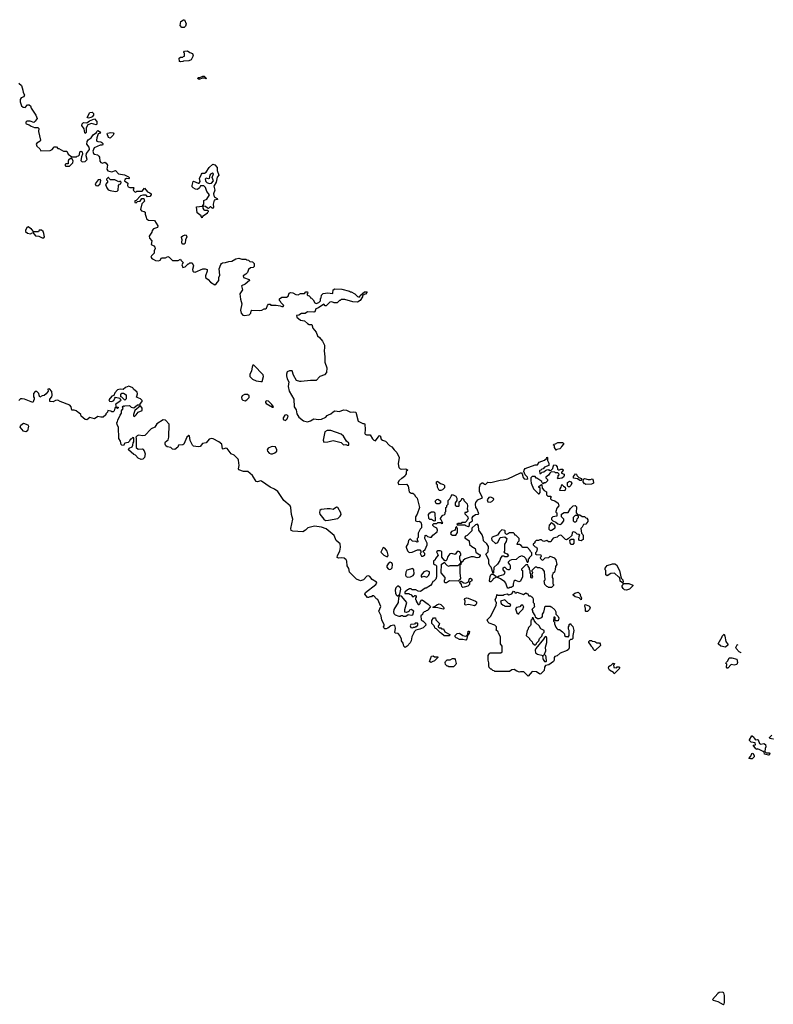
# Model space of a CAD drawing. Extents: x 2219101 to 2444320, y 201258 to 358766.
# Tile 331 of 349: x 2407975 to 2417637, y 296253 to 308880. Entities that reach past the tile are written whole.
import ezdxf

# ---------------------------------------------------------------- set-up
doc = ezdxf.new("R2010")
doc.units = 0

msp = doc.modelspace()

# ---------------------------------------------------------------- linework, layer by layer
at = {"layer": '0CON10XD'}
for points in [[(2410085, 308782), (2410055, 308782), (2410032, 308805), (2410042, 308855), (2410075, 308880), (2410088, 308878), (2410110, 308825), (2410102, 308795), (2410085, 308782)], [(2410035, 308338), (2410022, 308342), (2410020, 308385), (2410035, 308400), (2410065, 308400), (2410072, 308408), (2410088, 308412), (2410090, 308445), (2410082, 308452), (2410080, 308465), (2410090, 308475), (2410125, 308482), (2410155, 308460), (2410190, 308445), (2410200, 308415), (2410172, 308365), (2410145, 308354), (2410075, 308350), (2410065, 308342), (2410035, 308338)], [(2410275, 308112), (2410260, 308125), (2410265, 308140), (2410285, 308140), (2410325, 308157), (2410338, 308155), (2410370, 308125), (2410365, 308120), (2410345, 308130), (2410315, 308130), (2410275, 308112)], [(2407965, 308068), (2407998, 308035), (2408017, 307975), (2408018, 307945), (2408038, 307915), (2408029, 307891), (2407995, 307880), (2407982, 307855), (2407983, 307825), (2407996, 307776), (2408019, 307759), (2408045, 307753), (2408075, 307790), (2408095, 307788), (2408112, 307775), (2408120, 307745), (2408182, 307655), (2408198, 307615), (2408175, 307578), (2408155, 307562), (2408109, 307579), (2408065, 307578), (2408052, 307565), (2408052, 307555), (2408060, 307545), (2408095, 307533), (2408124, 307514), (2408165, 307499), (2408206, 307496), (2408220, 307485), (2408216, 307445), (2408242, 307335), (2408236, 307324), (2408193, 307297), (2408188, 307285), (2408196, 307256), (2408232, 307225), (2408248, 307198), (2408365, 307203), (2408390, 307215), (2408410, 307235), (2408412, 307248), (2408445, 307248), (2408465, 307230), (2408475, 307230), (2408535, 307192), (2408580, 307195), (2408598, 307155), (2408645, 307120), (2408705, 307120), (2408712, 307128), (2408728, 307132), (2408740, 307145), (2408748, 307185), (2408765, 307193), (2408777, 307185), (2408780, 307155), (2408767, 307123), (2408760, 307075), (2408772, 307062), (2408785, 307059), (2408815, 307063), (2408839, 307085), (2408826, 307135), (2408831, 307165), (2408869, 307215), (2408864, 307244), (2408834, 307285), (2408840, 307320), (2408852, 307338), (2408893, 307365), (2408917, 307403), (2408958, 307432), (2408962, 307448), (2408975, 307460), (2409000, 307445), (2409010, 307425), (2408982, 307418), (2408963, 307365), (2408960, 307335), (2408965, 307322), (2408975, 307317), (2409015, 307312), (2409030, 307305), (2409042, 307292), (2409042, 307278), (2409035, 307272), (2409005, 307272), (2408928, 307235), (2408914, 307196), (2408921, 307165), (2408935, 307154), (2408972, 307145), (2408990, 307130), (2408999, 307115), (2409004, 307065), (2409015, 307048), (2409035, 307042), (2409065, 307052), (2409085, 307042), (2409100, 307015), (2409094, 306965), (2409103, 306943), (2409155, 306927), (2409205, 306948), (2409243, 306903), (2409319, 306889), (2409370, 306865), (2409380, 306855), (2409380, 306845), (2409375, 306840), (2409345, 306842), (2409325, 306830), (2409320, 306815), (2409362, 306785), (2409358, 306755), (2409367, 306737), (2409385, 306728), (2409435, 306730), (2409440, 306725), (2409430, 306695), (2409455, 306670), (2409468, 306672), (2409475, 306680), (2409547, 306683), (2409575, 306720), (2409612, 306672), (2409645, 306660), (2409660, 306645), (2409662, 306635), (2409645, 306613), (2409615, 306610), (2409595, 306630), (2409555, 306630), (2409525, 306620), (2409468, 306562), (2409450, 306555), (2409450, 306535), (2409467, 306533), (2409485, 306550), (2409518, 306552), (2409542, 306588), (2409568, 306588), (2409570, 306565), (2409578, 306555), (2409543, 306517), (2409522, 306445), (2409535, 306428), (2409572, 306422), (2409585, 306410), (2409582, 306385), (2409596, 306346), (2409602, 306325), (2409625, 306308), (2409705, 306303), (2409748, 306235), (2409742, 306215), (2409692, 306198), (2409672, 306178), (2409668, 306155), (2409637, 306103), (2409640, 306080), (2409667, 306045), (2409662, 305995), (2409695, 305978), (2409707, 305965), (2409712, 305945), (2409700, 305915), (2409700, 305885), (2409665, 305850), (2409658, 305835), (2409672, 305812), (2409685, 305810), (2409715, 305790), (2409753, 305787), (2409775, 305798), (2409795, 305828), (2409843, 305827), (2409875, 305843), (2409892, 305835), (2409935, 305790), (2410005, 305792), (2410035, 305810), (2410040, 305795), (2410070, 305765), (2410052, 305735), (2410065, 305700), (2410095, 305710), (2410135, 305750), (2410145, 305750), (2410155, 305760), (2410185, 305760), (2410203, 305723), (2410191, 305675), (2410196, 305656), (2410208, 305648), (2410226, 305644), (2410325, 305684), (2410355, 305684), (2410377, 305677), (2410380, 305655), (2410356, 305595), (2410356, 305575), (2410390, 305550), (2410420, 305515), (2410475, 305480), (2410495, 305492), (2410528, 305535), (2410530, 305575), (2410542, 305605), (2410533, 305685), (2410555, 305740), (2410562, 305755), (2410575, 305762), (2410615, 305766)], [(2408815, 307420), (2408808, 307428), (2408800, 307480), (2408771, 307525), (2408774, 307545), (2408795, 307560), (2408835, 307558), (2408869, 307581), (2408935, 307608), (2408966, 307575), (2408965, 307540), (2408955, 307530), (2408925, 307542), (2408895, 307547), (2408848, 307532), (2408829, 307495), (2408826, 307435), (2408815, 307420)], [(2408855, 307616), (2408841, 307625), (2408844, 307635), (2408875, 307691), (2408904, 307694), (2408921, 307675), (2408923, 307655), (2408906, 307634), (2408885, 307624), (2408855, 307616)], [(2409135, 307362), (2409115, 307370), (2409098, 307415), (2409100, 307425), (2409145, 307433), (2409175, 307430), (2409181, 307415), (2409175, 307398), (2409135, 307362)], [(2408615, 307000), (2408657, 307045), (2408659, 307069), (2408642, 307102), (2408625, 307100), (2408602, 307078), (2408597, 307065), (2408598, 307032), (2408565, 307032), (2408558, 307025), (2408558, 307008), (2408565, 307002), (2408615, 307000)], [(2410315, 306340), (2410300, 306355), (2410300, 306365), (2410250, 306405), (2410242, 306478), (2410320, 306490), (2410334, 306515), (2410335, 306560), (2410373, 306577), (2410410, 306635), (2410376, 306676), (2410358, 306728), (2410335, 306748), (2410295, 306750), (2410282, 306725), (2410255, 306702), (2410228, 306708), (2410200, 306725), (2410188, 306738), (2410187, 306755), (2410198, 306805), (2410205, 306810), (2410265, 306782), (2410278, 306782), (2410288, 306805), (2410280, 306845), (2410305, 306900), (2410315, 306910), (2410345, 306912), (2410366, 306924), (2410404, 306986), (2410453, 307027), (2410475, 307018), (2410506, 306985), (2410508, 306945), (2410530, 306885), (2410508, 306862), (2410494, 306795), (2410466, 306744), (2410476, 306695), (2410458, 306645), (2410467, 306607), (2410506, 306586), (2410510, 306575), (2410470, 306565), (2410457, 306513), (2410458, 306475), (2410445, 306460), (2410425, 306480), (2410415, 306480), (2410395, 306460), (2410382, 306462), (2410356, 306486), (2410332, 306488), (2410322, 306478), (2410322, 306465), (2410335, 306442), (2410345, 306438), (2410388, 306438), (2410390, 306415), (2410380, 306405), (2410380, 306395), (2410320, 306355), (2410315, 306340)], [(2408975, 306750), (2409007, 306775), (2409017, 306817), (2409005, 306830), (2408982, 306825), (2408942, 306775), (2408950, 306755), (2408975, 306750)], [(2409205, 306678), (2409225, 306680), (2409238, 306695), (2409242, 306755), (2409255, 306770), (2409270, 306775), (2409278, 306798), (2409265, 306808), (2409245, 306800), (2409195, 306828), (2409138, 306828), (2409122, 306842), (2409115, 306860), (2409090, 306835), (2409090, 306825), (2409102, 306812), (2409102, 306795), (2409076, 306765), (2409092, 306722), (2409111, 306700), (2409135, 306688), (2409205, 306678)], [(2410405, 306778), (2410435, 306782), (2410458, 306815), (2410442, 306855), (2410458, 306905), (2410445, 306912), (2410421, 306899), (2410413, 306887), (2410406, 306844), (2410395, 306838), (2410365, 306848), (2410352, 306835), (2410362, 306805), (2410375, 306792), (2410405, 306778)], [(2408285, 306082), (2408292, 306095), (2408285, 306140), (2408275, 306162), (2408255, 306179), (2408225, 306180), (2408215, 306160), (2408155, 306160), (2408128, 306195), (2408085, 306222), (2408067, 306213), (2408048, 306175), (2408048, 306165), (2408075, 306143), (2408115, 306132), (2408145, 306150), (2408178, 306108), (2408222, 306102), (2408264, 306084), (2408285, 306082)], [(2410065, 306000), (2410060, 306005), (2410052, 306025), (2410060, 306055), (2410050, 306085), (2410051, 306095), (2410065, 306110), (2410095, 306120), (2410108, 306115), (2410118, 306095), (2410102, 306055), (2410098, 306015), (2410085, 306002), (2410065, 306000)], [(2410615, 305766), (2410655, 305780), (2410696, 305784), (2410748, 305812), (2410785, 305820), (2410825, 305810), (2410875, 305810), (2410885, 305800), (2410908, 305798), (2410925, 305780), (2410960, 305775), (2410980, 305755), (2410980, 305715), (2410967, 305703), (2410932, 305698), (2410910, 305675), (2410895, 305640), (2410873, 305617), (2410838, 305595), (2410845, 305573), (2410917, 305547), (2410920, 305535), (2410865, 305488), (2410820, 305465), (2410833, 305415), (2410797, 305363), (2410806, 305295), (2410822, 305235), (2410804, 305154), (2410816, 305115), (2410835, 305091), (2410855, 305087), (2410915, 305097), (2410940, 305115), (2410943, 305147), (2410953, 305157), (2411055, 305150), (2411080, 305155), (2411108, 305172), (2411125, 305170), (2411138, 305182), (2411150, 305215), (2411165, 305230), (2411185, 305230), (2411195, 305220), (2411265, 305220), (2411315, 305210), (2411335, 305200), (2411355, 305200), (2411360, 305215), (2411322, 305252), (2411320, 305265), (2411308, 305278), (2411308, 305302), (2411335, 305320), (2411395, 305320), (2411416, 305334), (2411432, 305375), (2411445, 305382), (2411479, 305379), (2411515, 305358), (2411545, 305352), (2411575, 305370), (2411625, 305370), (2411645, 305390), (2411665, 305390), (2411670, 305375), (2411660, 305365), (2411662, 305352), (2411672, 305342), (2411688, 305338), (2411698, 305328), (2411702, 305312), (2411718, 305308), (2411738, 305288), (2411757, 305247), (2411775, 305240), (2411810, 305255), (2411830, 305275), (2411830, 305305), (2411840, 305315), (2411843, 305347), (2411865, 305370), (2411925, 305377), (2411985, 305370), (2411990, 305375), (2411992, 305415), (2412015, 305428), (2412105, 305423), (2412205, 305400), (2412215, 305390), (2412225, 305390), (2412270, 305365), (2412305, 305330), (2412318, 305328), (2412325, 305320), (2412338, 305332), (2412340, 305345), (2412395, 305390), (2412425, 305390), (2412430, 305385), (2412408, 305362), (2412392, 305358), (2412372, 305338), (2412370, 305325), (2412339, 305281), (2412305, 305258), (2412245, 305263), (2412145, 305292), (2412095, 305290), (2412085, 305280), (2412075, 305280), (2412045, 305250), (2412005, 305248), (2411975, 305260), (2411953, 305257), (2411905, 305210), (2411892, 305212), (2411875, 305230), (2411806, 305184), (2411770, 305170), (2411758, 305135), (2411745, 305128), (2411665, 305132), (2411637, 305113), (2411588, 305112), (2411555, 305091), (2411522, 305085), (2411528, 305065), (2411575, 305026), (2411625, 305020), (2411665, 304984), (2411685, 304973), (2411720, 304970), (2411733, 304925), (2411774, 304874), (2411794, 304824), (2411820, 304805), (2411856, 304756), (2411882, 304705), (2411882, 304678), (2411878, 304635), (2411889, 304555), (2411886, 304486), (2411913, 304415), (2411908, 304355), (2411882, 304325), (2411825, 304303), (2411775, 304251), (2411705, 304252), (2411585, 304241), (2411565, 304241), (2411523, 304255), (2411485, 304320), (2411467, 304377), (2411435, 304379), (2411406, 304364), (2411394, 304335), (2411394, 304315), (2411404, 304274), (2411427, 304235), (2411419, 304175), (2411429, 304115), (2411491, 304015), (2411494, 303915), (2411520, 303875), (2411528, 303825), (2411554, 303784), (2411615, 303737), (2411665, 303725), (2411705, 303735), (2411745, 303762), (2411805, 303753), (2411843, 303757), (2411898, 303782), (2411917, 303805), (2411935, 303814), (2411966, 303824), (2411995, 303853), (2412015, 303863), (2412075, 303856), (2412125, 303876), (2412165, 303874), (2412215, 303849), (2412255, 303853), (2412286, 303846), (2412315, 303730), (2412375, 303702), (2412395, 303700), (2412402, 303692), (2412406, 303626), (2412399, 303575), (2412405, 303564), (2412420, 303555), (2412468, 303555), (2412497, 303505), (2412515, 303486), (2412535, 303480), (2412585, 303542), (2412595, 303548), (2412611, 303501), (2412625, 303489), (2412665, 303474), (2412715, 303420), (2412745, 303402), (2412774, 303364), (2412811, 303331), (2412841, 303265), (2412829, 303185), (2412836, 303136), (2412852, 303122), (2412874, 303114), (2412915, 303122), (2412935, 303118), (2412950, 303105), (2412932, 303085), (2412930, 303055), (2412920, 303045), (2412918, 303032), (2412885, 303000), (2412875, 303000), (2412834, 302966), (2412822, 302935), (2412835, 302920), (2412935, 302922), (2412955, 302900), (2412970, 302825), (2412995, 302810), (2413015, 302810), (2413035, 302790), (2413045, 302770), (2413072, 302742), (2413102, 302625), (2413072, 302538), (2413050, 302505), (2413050, 302455), (2413073, 302443), (2413095, 302448), (2413120, 302435), (2413128, 302405), (2413128, 302365), (2413108, 302345), (2413084, 302296), (2413082, 302238), (2413070, 302225), (2413070, 302205), (2413080, 302195), (2413078, 302182), (2413065, 302180), (2413055, 302190), (2413013, 302193), (2412985, 302220), (2412975, 302220), (2412958, 302202), (2412952, 302158), (2412930, 302125), (2412930, 302115), (2412945, 302070), (2412968, 302048), (2413005, 302053), (2413075, 302082), (2413105, 302080), (2413120, 302065), (2413120, 302045), (2413110, 302035), (2413125, 302000), (2413145, 302000), (2413155, 302010), (2413168, 302012), (2413170, 302035), (2413152, 302052), (2413150, 302065), (2413172, 302085), (2413200, 302145), (2413200, 302165), (2413168, 302228), (2413172, 302265), (2413185, 302270), (2413204, 302254), (2413235, 302242), (2413255, 302242), (2413271, 302269), (2413326, 302314), (2413332, 302335), (2413325, 302360), (2413290, 302375), (2413270, 302395), (2413270, 302405), (2413285, 302420), (2413325, 302420), (2413335, 302430), (2413375, 302430), (2413385, 302420), (2413398, 302422), (2413380, 302465), (2413370, 302475), (2413370, 302485), (2413392, 302518), (2413402, 302528), (2413418, 302532), (2413430, 302545), (2413430, 302565), (2413440, 302575), (2413440, 302625), (2413450, 302635), (2413452, 302648), (2413470, 302665), (2413470, 302715), (2413490, 302735), (2413505, 302770), (2413525, 302790), (2413565, 302768), (2413580, 302745), (2413580, 302715), (2413560, 302685), (2413560, 302655), (2413575, 302640), (2413605, 302640), (2413610, 302645), (2413610, 302695), (2413628, 302712), (2413638, 302722), (2413642, 302738), (2413655, 302740), (2413670, 302725), (2413670, 302715), (2413712, 302672), (2413718, 302645), (2413710, 302605), (2413717, 302597), (2413720, 302575), (2413705, 302560), (2413680, 302560), (2413680, 302545), (2413720, 302505), (2413722, 302492), (2413730, 302485), (2413712, 302468), (2413708, 302452), (2413688, 302432), (2413645, 302430), (2413635, 302420), (2413595, 302420), (2413580, 302405), (2413585, 302400), (2413685, 302400), (2413692, 302392), (2413725, 302380), (2413740, 302395), (2413742, 302428), (2413780, 302455), (2413777, 302493), (2413787, 302513), (2413820, 302535), (2413852, 302538), (2413860, 302545), (2413840, 302605), (2413823, 302623), (2413818, 302665), (2413823, 302687), (2413847, 302723), (2413897, 302743), (2413908, 302752), (2413869, 302825), (2413870, 302885), (2413885, 302928), (2413905, 302942), (2413915, 302942), (2413934, 302924), (2413945, 302920), (2413975, 302950), (2414015, 302943), (2414135, 302975), (2414175, 302979), (2414235, 302994), (2414395, 303069), (2414407, 303067), (2414417, 303057), (2414430, 303010), (2414442, 302992), (2414475, 302987), (2414488, 302995), (2414487, 303015), (2414457, 303045), (2414440, 303085), (2414442, 303105), (2414457, 303123), (2414585, 303170), (2414615, 303170), (2414636, 303204), (2414705, 303230), (2414728, 303252), (2414735, 303268), (2414740, 303265), (2414740, 303225), (2414758, 303195), (2414760, 303165), (2414705, 303142), (2414685, 303120), (2414670, 303115), (2414658, 303102), (2414645, 303100), (2414640, 303095), (2414642, 303062), (2414655, 303060), (2414672, 303078), (2414695, 303080), (2414715, 303100), (2414733, 303107), (2414755, 303110), (2414765, 303100), (2414788, 303102), (2414810, 303125), (2414813, 303147), (2414825, 303170), (2414848, 303168), (2414868, 303148), (2414870, 303115), (2414878, 303108), (2414895, 303108), (2414915, 303117), (2414938, 303115), (2414942, 303105), (2414920, 303075), (2414920, 303065), (2414955, 303050), (2414957, 303035), (2414945, 303013), (2414925, 303000), (2414875, 302990), (2414870, 303005), (2414880, 303015), (2414880, 303035), (2414890, 303045), (2414888, 303058), (2414875, 303070), (2414845, 303070), (2414835, 303078), (2414788, 303082), (2414770, 303065), (2414753, 303037), (2414720, 303015), (2414720, 303005), (2414740, 302985), (2414740, 302965), (2414715, 302940), (2414695, 302940), (2414685, 302930), (2414672, 302942), (2414668, 302958), (2414658, 302968), (2414605, 303000), (2414595, 303000), (2414585, 303020), (2414545, 303020), (2414530, 303005), (2414528, 302972), (2414534, 302935), (2414562, 302865), (2414625, 302800), (2414635, 302800), (2414650, 302815), (2414650, 302875), (2414632, 302882), (2414630, 302895), (2414665, 302920), (2414670, 302915), (2414672, 302872), (2414701, 302841), (2414730, 302825), (2414730, 302785), (2414745, 302770), (2414785, 302770), (2414790, 302755), (2414782, 302748), (2414780, 302735), (2414792, 302722), (2414835, 302708), (2414878, 302678), (2414888, 302645), (2414860, 302615), (2414850, 302575), (2414850, 302565), (2414860, 302555), (2414860, 302515), (2414810, 302505)], [(2411065, 304240), (2411085, 304242), (2411100, 304305), (2411098, 304325), (2410975, 304450), (2410965, 304450), (2410954, 304426), (2410948, 304375), (2410925, 304330), (2410927, 304305), (2410961, 304271), (2411005, 304250), (2411065, 304240)], [(2411241, 302861), (2411185, 302886), (2411075, 302964), (2411063, 302967), (2411025, 302954), (2411005, 302959), (2410958, 303035), (2410898, 303085), (2410845, 303086), (2410786, 303106), (2410782, 303122), (2410787, 303165), (2410781, 303231), (2410775, 303245), (2410725, 303295), (2410685, 303314), (2410635, 303379), (2410615, 303384), (2410585, 303374), (2410575, 303378), (2410565, 303437), (2410530, 303465), (2410455, 303504), (2410432, 303508), (2410405, 303501), (2410365, 303452), (2410317, 303445), (2410287, 303405), (2410265, 303401), (2410205, 303413), (2410190, 303425), (2410160, 303485), (2410152, 303542), (2410145, 303548), (2410119, 303525), (2410078, 303435), (2410065, 303429), (2410012, 303425), (2410003, 303397), (2409965, 303368), (2409935, 303373), (2409914, 303394), (2409865, 303402), (2409850, 303415), (2409840, 303435), (2409839, 303455), (2409844, 303466), (2409878, 303492), (2409886, 303525), (2409893, 303693), (2409846, 303746), (2409815, 303747), (2409735, 303698), (2409706, 303654), (2409662, 303635), (2409581, 303549), (2409555, 303543), (2409498, 303552), (2409480, 303545), (2409462, 303528), (2409470, 303515), (2409470, 303395), (2409493, 303373), (2409545, 303378), (2409555, 303372), (2409572, 303352), (2409583, 303313), (2409577, 303265), (2409555, 303243), (2409531, 303241), (2409495, 303258), (2409460, 303295), (2409440, 303305), (2409372, 303365), (2409380, 303385), (2409416, 303404), (2409427, 303423), (2409430, 303455), (2409440, 303465), (2409438, 303518), (2409425, 303520), (2409405, 303500), (2409395, 303500), (2409378, 303472), (2409365, 303460), (2409325, 303448), (2409305, 303420), (2409285, 303423), (2409274, 303434), (2409267, 303477), (2409248, 303508), (2409240, 303655), (2409223, 303683), (2409220, 303715), (2409230, 303725), (2409233, 303747), (2409260, 303795), (2409262, 303808), (2409280, 303835), (2409280, 303865), (2409300, 303895), (2409298, 303908), (2409290, 303915), (2409305, 303930), (2409318, 303922), (2409325, 303930), (2409382, 303932), (2409403, 303913), (2409437, 303903), (2409485, 303942), (2409518, 303942), (2409520, 303955), (2409546, 303984), (2409545, 303998), (2409525, 304020), (2409483, 304033), (2409470, 304045), (2409478, 304052), (2409486, 304084), (2409480, 304105), (2409434, 304144), (2409425, 304158), (2409375, 304181), (2409332, 304165), (2409302, 304138), (2409265, 304143), (2409230, 304135), (2409194, 304095), (2409180, 304060), (2409155, 304050), (2409117, 304005), (2409125, 303988), (2409155, 303982), (2409180, 303995), (2409193, 304027), (2409205, 304040), (2409258, 304028), (2409262, 304012), (2409270, 304005), (2409268, 303992), (2409204, 303946), (2409210, 303910), (2409235, 303910), (2409240, 303905), (2409228, 303892), (2409205, 303910), (2409193, 303897), (2409188, 303862), (2409175, 303850), (2409155, 303850), (2409145, 303860), (2409105, 303870), (2409100, 303845), (2409080, 303825), (2409078, 303812), (2409047, 303783), (2409015, 303782), (2408975, 303792), (2408935, 303760), (2408905, 303772), (2408875, 303777), (2408835, 303748), (2408815, 303752), (2408764, 303794), (2408760, 303815), (2408735, 303840), (2408720, 303845), (2408700, 303865), (2408675, 303872), (2408642, 303872), (2408637, 303915), (2408618, 303935), (2408493, 303983), (2408465, 304000), (2408433, 303997), (2408405, 303980), (2408362, 303982), (2408360, 304015), (2408387, 304043), (2408390, 304065), (2408385, 304110), (2408355, 304147), (2408335, 304140), (2408340, 304115), (2408315, 304082), (2408288, 304062), (2408265, 304058), (2408235, 304040), (2408223, 304063), (2408220, 304085), (2408195, 304110), (2408175, 304110), (2408152, 304085), (2408150, 304045), (2408162, 304032), (2408162, 304015), (2408145, 303972), (2408035, 304014), (2408005, 304020), (2407985, 304016), (2407964, 303995)], [(2409325, 304002), (2409285, 304040), (2409270, 304045), (2409272, 304075), (2409285, 304090), (2409305, 304090), (2409338, 304068), (2409342, 304018), (2409325, 304002)], [(2410865, 303993), (2410887, 304003), (2410917, 304035), (2410917, 304055), (2410895, 304074), (2410856, 304074), (2410827, 304055), (2410820, 304035), (2410822, 304012), (2410835, 304000), (2410865, 303993)], [(2409445, 303792), (2409469, 303811), (2409495, 303848), (2409545, 303870), (2409547, 303897), (2409525, 303930), (2409453, 303867), (2409433, 303815), (2409435, 303800), (2409445, 303792)], [(2411225, 303910), (2411230, 303915), (2411208, 303945), (2411166, 303986), (2411145, 303993), (2411128, 303985), (2411125, 303970), (2411135, 303957), (2411215, 303910), (2411225, 303910)], [(2411385, 303742), (2411405, 303760), (2411418, 303795), (2411402, 303812), (2411375, 303810), (2411354, 303775), (2411355, 303752), (2411385, 303742)], [(2408055, 303594), (2408025, 303603), (2407980, 303655), (2407990, 303680), (2408025, 303704), (2408078, 303685), (2408089, 303669), (2408074, 303606), (2408055, 303594)], [(2412195, 303422), (2412195, 303448), (2412166, 303476), (2412128, 303538), (2412096, 303566), (2411965, 303611), (2411915, 303613), (2411886, 303595), (2411867, 303487), (2411875, 303464), (2411925, 303467), (2411996, 303484), (2412097, 303457), (2412125, 303430), (2412155, 303432), (2412175, 303422), (2412195, 303422)], [(2414855, 303360), (2414830, 303395), (2414830, 303415), (2414820, 303425), (2414822, 303438), (2414845, 303440), (2414875, 303460), (2414935, 303460), (2414945, 303450), (2414948, 303435), (2414920, 303405), (2414918, 303392), (2414902, 303378), (2414862, 303368), (2414855, 303360)], [(2411195, 303314), (2411215, 303314), (2411248, 303325), (2411270, 303345), (2411273, 303365), (2411255, 303402), (2411215, 303407), (2411198, 303402), (2411162, 303385), (2411148, 303365), (2411153, 303345), (2411173, 303323), (2411195, 303314)], [(2415175, 302970), (2415155, 302972), (2415125, 302992), (2415075, 303000), (2415075, 303020), (2415102, 303058), (2415115, 303050), (2415120, 303035), (2415145, 303010), (2415178, 302998), (2415180, 302975), (2415175, 302970)], [(2413352, 302842), (2413338, 302878), (2413330, 302885), (2413330, 302915), (2413320, 302925), (2413320, 302955), (2413325, 302960), (2413338, 302958), (2413372, 302932), (2413408, 302918), (2413420, 302905), (2413420, 302875), (2413395, 302850), (2413375, 302842), (2413352, 302842)], [(2414965, 302840), (2414902, 302842), (2414903, 302865), (2414918, 302885), (2414925, 302920), (2414947, 302897), (2414970, 302885), (2414972, 302865), (2414965, 302840)], [(2415025, 302890), (2415005, 302890), (2414998, 302905), (2414998, 302945), (2415025, 302962), (2415043, 302953), (2415052, 302935), (2415042, 302905), (2415025, 302890)], [(2415235, 302920), (2415225, 302930), (2415215, 302930), (2415200, 302955), (2415202, 302988), (2415215, 302998), (2415265, 302982), (2415295, 302982), (2415315, 302990), (2415327, 302977), (2415332, 302938), (2415305, 302922), (2415235, 302920)], [(2414810, 302505), (2414792, 302488), (2414792, 302472), (2414812, 302452), (2414850, 302435), (2414873, 302413), (2414905, 302408), (2414920, 302415), (2414952, 302455), (2414950, 302475), (2414920, 302505), (2414922, 302538), (2414955, 302560), (2415008, 302562), (2415035, 302610), (2415070, 302645), (2415095, 302648), (2415112, 302632), (2415110, 302555), (2415132, 302532), (2415155, 302530), (2415185, 302510), (2415215, 302510), (2415235, 302490), (2415246, 302486), (2415258, 302465), (2415257, 302445), (2415235, 302410), (2415202, 302408), (2415188, 302372), (2415170, 302355), (2415180, 302295), (2415195, 302280), (2415200, 302265), (2415200, 302215), (2415175, 302198), (2415152, 302202), (2415142, 302215), (2415150, 302255), (2415158, 302268), (2415145, 302280), (2415123, 302283), (2415100, 302305), (2415075, 302312), (2415060, 302305), (2415053, 302267), (2415008, 302222), (2414985, 302210), (2414972, 302212), (2414920, 302265), (2414905, 302268), (2414885, 302260), (2414867, 302243), (2414815, 302230), (2414800, 302215), (2414785, 302182), (2414753, 302183), (2414735, 302200), (2414695, 302190), (2414680, 302195), (2414665, 302210), (2414645, 302210), (2414625, 302200), (2414595, 302200), (2414580, 302185), (2414578, 302172), (2414560, 302155), (2414560, 302145), (2414585, 302120), (2414600, 302115), (2414608, 302095), (2414600, 302055), (2414590, 302045), (2414590, 302025), (2414595, 302020), (2414658, 302018), (2414660, 301995), (2414652, 301988), (2414650, 301975), (2414675, 301950), (2414688, 301952), (2414712, 301978), (2414758, 301982), (2414775, 302000), (2414828, 301978), (2414850, 301955), (2414860, 301895), (2414843, 301867), (2414842, 301828), (2414830, 301795), (2414812, 301778), (2414808, 301762), (2414800, 301755), (2414800, 301725), (2414810, 301715), (2414810, 301645), (2414820, 301635), (2414818, 301622), (2414795, 301600), (2414755, 301600), (2414748, 301608), (2414735, 301610), (2414708, 301635), (2414700, 301685), (2414710, 301695), (2414703, 301803), (2414682, 301832), (2414642, 301852), (2414615, 301852), (2414605, 301860), (2414582, 301858), (2414540, 301815), (2414542, 301802), (2414550, 301795), (2414547, 301773), (2414540, 301765), (2414550, 301735), (2414535, 301720), (2414530, 301725), (2414530, 301775), (2414520, 301785), (2414520, 301815), (2414510, 301825), (2414510, 301845), (2414492, 301872), (2414488, 301888), (2414465, 301890), (2414410, 301835), (2414410, 301825), (2414420, 301815), (2414420, 301735), (2414395, 301680), (2414375, 301672), (2414335, 301690), (2414322, 301688), (2414312, 301678), (2414308, 301652), (2414300, 301645), (2414300, 301615), (2414275, 301600), (2414255, 301600), (2414245, 301590), (2414235, 301590), (2414223, 301603), (2414208, 301655), (2414193, 301673), (2414138, 301708), (2414100, 301725), (2414100, 301735), (2414122, 301748), (2414180, 301765), (2414192, 301775), (2414198, 301795), (2414173, 301825), (2414175, 301850), (2414185, 301860), (2414195, 301860), (2414220, 301835), (2414235, 301828), (2414255, 301830), (2414267, 301843), (2414268, 301875), (2414260, 301895), (2414240, 301915), (2414242, 301928), (2414262, 301948), (2414283, 301957), (2414345, 301960), (2414382, 301998), (2414398, 302002), (2414405, 302010), (2414437, 301997), (2414460, 301975), (2414482, 301922), (2414488, 301922), (2414500, 301935), (2414500, 301965), (2414510, 301975), (2414510, 301985), (2414540, 302015), (2414540, 302045), (2414525, 302060), (2414520, 302075), (2414485, 302110), (2414425, 302110), (2414406, 302136), (2414385, 302150), (2414355, 302150), (2414350, 302155), (2414358, 302162), (2414362, 302178), (2414380, 302195), (2414380, 302225), (2414338, 302268), (2414325, 302270), (2414320, 302285), (2414305, 302298), (2414255, 302300), (2414228, 302282), (2414215, 302280), (2414200, 302295), (2414200, 302325), (2414195, 302330), (2414155, 302338), (2414125, 302310), (2414120, 302295), (2414099, 302271), (2414065, 302257), (2414034, 302246), (2414022, 302225), (2414030, 302205), (2414075, 302162), (2414106, 302174), (2414135, 302240), (2414195, 302250), (2414220, 302225), (2414212, 302188), (2414192, 302155), (2414190, 302065), (2414180, 302055), (2414192, 302042), (2414225, 302030), (2414240, 302005), (2414225, 301990), (2414195, 301990), (2414182, 302002), (2414155, 302000), (2414138, 301975), (2414130, 301945), (2414101, 301899), (2414054, 301856), (2414050, 301785), (2414045, 301780), (2414021, 301861), (2414002, 301875), (2413988, 301905), (2413988, 301955), (2413950, 302025), (2413982, 302055), (2413986, 302126), (2413965, 302158), (2413920, 302195), (2413918, 302235), (2413903, 302275), (2413863, 302335), (2413858, 302388), (2413845, 302410), (2413817, 302403), (2413772, 302358), (2413770, 302325), (2413710, 302265), (2413690, 302255), (2413680, 302245), (2413680, 302235), (2413738, 302198), (2413742, 302152), (2413770, 302125), (2413815, 302100), (2413823, 302053), (2413865, 302020), (2413878, 302018), (2413877, 302003), (2413860, 301985), (2413842, 301978), (2413795, 301990), (2413765, 301990), (2413714, 301974), (2413686, 301964), (2413660, 301945), (2413655, 301930), (2413642, 301928), (2413640, 301915), (2413630, 301910), (2413630, 301895), (2413620, 301885), (2413617, 301785), (2413628, 301715), (2413618, 301702), (2413595, 301680), (2413485, 301682), (2413445, 301660), (2413425, 301660), (2413420, 301665), (2413420, 301695), (2413430, 301705), (2413430, 301725), (2413380, 301785), (2413382, 301898), (2413415, 301920), (2413425, 301920), (2413430, 301905), (2413455, 301880), (2413475, 301870), (2413495, 301880), (2413598, 301882), (2413622, 301908), (2413630, 301910), (2413630, 301935), (2413623, 301943), (2413618, 301975), (2413620, 302005), (2413630, 302015), (2413630, 302025), (2413620, 302055), (2413605, 302062), (2413585, 302062), (2413557, 302023), (2413515, 302034), (2413490, 302030), (2413464, 301996), (2413450, 301955), (2413438, 301942), (2413425, 301940), (2413388, 301988), (2413388, 302058), (2413365, 302070), (2413335, 302070), (2413320, 302055), (2413340, 302015), (2413305, 301970), (2413300, 301955), (2413280, 301935), (2413282, 301902), (2413292, 301892), (2413308, 301888), (2413320, 301875), (2413320, 301735), (2413310, 301705), (2413285, 301680), (2413270, 301675), (2413260, 301645), (2413240, 301625), (2413185, 301590), (2413175, 301590), (2413115, 301548), (2413083, 301553), (2413055, 301570), (2413005, 301570), (2412995, 301580), (2412965, 301580), (2412958, 301572), (2412945, 301570), (2412912, 301538), (2412912, 301522), (2412965, 301520), (2412972, 301512), (2412988, 301508), (2413015, 301480), (2413028, 301482), (2413042, 301498), (2413048, 301498), (2413060, 301485), (2413058, 301472), (2413050, 301465), (2413050, 301445), (2413058, 301438), (2413060, 301425), (2413085, 301380), (2413098, 301382), (2413110, 301395), (2413110, 301415), (2413120, 301425), (2413122, 301438), (2413135, 301440), (2413210, 301385), (2413240, 301355), (2413235, 301340), (2413212, 301318), (2413208, 301302), (2413185, 301300), (2413178, 301292), (2413162, 301288), (2413142, 301268), (2413138, 301252), (2413120, 301235), (2413122, 301182), (2413135, 301170), (2413145, 301170), (2413178, 301138), (2413180, 301115), (2413147, 301083), (2413107, 301063), (2413055, 301050), (2413032, 301028), (2413030, 301015), (2413022, 301008), (2413003, 300967), (2412992, 300915), (2412981, 300889), (2412942, 300845), (2412915, 300830), (2412900, 300845), (2412890, 300885), (2412870, 300915), (2412870, 300935), (2412850, 300985), (2412827, 301007), (2412795, 301011), (2412785, 301020), (2412792, 301075), (2412785, 301112), (2412767, 301117), (2412735, 301107), (2412695, 301078), (2412675, 301070), (2412655, 301070), (2412642, 301082), (2412640, 301095), (2412650, 301105), (2412650, 301125), (2412618, 301178), (2412608, 301235), (2412580, 301295), (2412606, 301356), (2412566, 301446), (2412550, 301455), (2412515, 301490), (2412495, 301490), (2412485, 301480), (2412465, 301480), (2412445, 301470), (2412435, 301472), (2412398, 301515), (2412410, 301535), (2412543, 301637), (2412553, 301655), (2412549, 301665), (2412495, 301701), (2412465, 301738), (2412445, 301749), (2412425, 301743), (2412383, 301695), (2412345, 301682), (2412293, 301705), (2412205, 301793), (2412193, 301843), (2412172, 301875), (2412169, 301935), (2412160, 301955), (2412133, 301973), (2412105, 301978), (2412064, 301974), (2412045, 301983), (2412050, 302010), (2412079, 302065), (2412086, 302115), (2412085, 302160), (2412033, 302203), (2412006, 302266), (2411905, 302349), (2411844, 302374), (2411755, 302386), (2411668, 302365), (2411638, 302332), (2411605, 302313), (2411475, 302321), (2411455, 302328), (2411453, 302355), (2411479, 302475), (2411461, 302535), (2411452, 302625), (2411441, 302645), (2411363, 302715), (2411285, 302830), (2411241, 302861)], [(2413355, 302670), (2413325, 302670), (2413312, 302682), (2413308, 302698), (2413300, 302705), (2413322, 302728), (2413335, 302730), (2413368, 302708), (2413370, 302685), (2413355, 302670)], [(2414005, 302694), (2414027, 302703), (2414053, 302725), (2414050, 302740), (2414015, 302759), (2413988, 302752), (2413967, 302723), (2413975, 302698), (2414005, 302694)], [(2411895, 302459), (2411935, 302464), (2412055, 302484), (2412085, 302512), (2412096, 302535), (2412093, 302555), (2412055, 302623), (2412035, 302628), (2411995, 302600), (2411955, 302609), (2411915, 302607), (2411842, 302598), (2411825, 302586), (2411819, 302559), (2411825, 302537), (2411875, 302474), (2411895, 302459)], [(2413295, 302450), (2413282, 302452), (2413255, 302470), (2413235, 302470), (2413220, 302485), (2413218, 302535), (2413234, 302556), (2413255, 302570), (2413285, 302570), (2413297, 302557), (2413300, 302455), (2413295, 302450)], [(2414785, 302330), (2414795, 302332), (2414840, 302365), (2414842, 302375), (2414842, 302385), (2414825, 302410), (2414815, 302410), (2414795, 302430), (2414762, 302398), (2414758, 302365), (2414758, 302348), (2414767, 302337), (2414785, 302330)], [(2415105, 302440), (2415120, 302455), (2415122, 302478), (2415140, 302495), (2415138, 302508), (2415125, 302520), (2415095, 302520), (2415070, 302495), (2415073, 302453), (2415085, 302440), (2415105, 302440)], [(2413525, 302268), (2413565, 302270), (2413590, 302305), (2413588, 302355), (2413575, 302380), (2413562, 302365), (2413557, 302333), (2413510, 302315), (2413498, 302295), (2413502, 302282), (2413525, 302268)], [(2415065, 302150), (2415042, 302152), (2415033, 302173), (2415030, 302205), (2415045, 302220), (2415075, 302220), (2415080, 302215), (2415080, 302165), (2415065, 302150)], [(2412685, 301993), (2412695, 302000), (2412700, 302015), (2412687, 302065), (2412655, 302103), (2412635, 302112), (2412605, 302050), (2412642, 302015), (2412685, 301993)], [(2412715, 301830), (2412735, 301832), (2412749, 301851), (2412754, 301894), (2412746, 301916), (2412725, 301922), (2412699, 301901), (2412683, 301877), (2412681, 301861), (2412699, 301839), (2412715, 301830)], [(2412952, 301732), (2412985, 301734), (2413019, 301751), (2413032, 301775), (2413027, 301827), (2413015, 301840), (2412938, 301822), (2412924, 301796), (2412922, 301755), (2412931, 301741), (2412952, 301732)], [(2413195, 301732), (2413220, 301755), (2413220, 301765), (2413230, 301775), (2413228, 301798), (2413195, 301812), (2413155, 301798), (2413124, 301756), (2413122, 301745), (2413125, 301732), (2413155, 301742), (2413195, 301732)], [(2415705, 301660), (2415675, 301680), (2415670, 301725), (2415655, 301730), (2415602, 301782), (2415553, 301777), (2415505, 301750), (2415492, 301762), (2415490, 301815), (2415480, 301825), (2415480, 301845), (2415505, 301880), (2415577, 301903), (2415605, 301901), (2415625, 301889), (2415663, 301817), (2415688, 301718), (2415708, 301695), (2415710, 301665), (2415705, 301660)], [(2413655, 301600), (2413642, 301612), (2413640, 301635), (2413620, 301665), (2413622, 301678), (2413635, 301680), (2413668, 301658), (2413697, 301653), (2413728, 301672), (2413742, 301715), (2413755, 301720), (2413770, 301705), (2413770, 301685), (2413742, 301668), (2413740, 301635), (2413720, 301615), (2413675, 301602), (2413655, 301600)], [(2414015, 301670), (2414005, 301670), (2413998, 301685), (2414005, 301740), (2414015, 301762), (2414025, 301770), (2414045, 301770), (2414078, 301745), (2414080, 301725), (2414045, 301710), (2414040, 301695), (2414015, 301670)], [(2412825, 301490), (2412850, 301515), (2412862, 301575), (2412856, 301596), (2412825, 301620), (2412798, 301595), (2412788, 301565), (2412793, 301525), (2412803, 301503), (2412815, 301490), (2412825, 301490)], [(2414495, 300460), (2414437, 300517), (2414395, 300518), (2414385, 300512), (2414347, 300527), (2414315, 300548), (2414285, 300542), (2414255, 300520), (2414065, 300520), (2414058, 300528), (2414042, 300532), (2414025, 300550), (2414015, 300550), (2413993, 300573), (2413988, 300595), (2413991, 300631), (2413982, 300665), (2413982, 300725), (2413992, 300748), (2414005, 300760), (2414145, 300760), (2414160, 300775), (2414160, 300845), (2414140, 300875), (2414140, 300965), (2414112, 301012), (2414108, 301028), (2414080, 301055), (2414090, 301065), (2414090, 301095), (2414067, 301117), (2413995, 301140), (2413980, 301155), (2413970, 301185), (2414010, 301225), (2414082, 301368), (2414090, 301405), (2414080, 301415), (2414070, 301445), (2414087, 301473), (2414092, 301508), (2414105, 301500), (2414175, 301500), (2414185, 301510), (2414225, 301518), (2414246, 301504), (2414284, 301516), (2414305, 301550), (2414318, 301548), (2414325, 301530), (2414345, 301530), (2414355, 301540), (2414435, 301510), (2414465, 301530), (2414472, 301522), (2414485, 301520), (2414502, 301492), (2414525, 301490), (2414535, 301480), (2414545, 301480), (2414560, 301455), (2414560, 301405), (2414570, 301395), (2414570, 301365), (2414580, 301355), (2414540, 301315), (2414550, 301305), (2414550, 301285), (2414578, 301238), (2414582, 301222), (2414615, 301200), (2414635, 301200), (2414668, 301212), (2414680, 301225), (2414680, 301255), (2414697, 301283), (2414712, 301358), (2414775, 301360), (2414785, 301350), (2414795, 301350), (2414835, 301310), (2414847, 301287), (2414850, 301255), (2414880, 301225), (2414887, 301207), (2414878, 301172), (2414845, 301170), (2414840, 301175), (2414840, 301215), (2414835, 301220), (2414822, 301218), (2414820, 301165), (2414830, 301155), (2414833, 301133), (2414848, 301088), (2414862, 301072), (2414875, 301060), (2414895, 301060), (2414935, 301032), (2414960, 301005), (2414962, 300982), (2414975, 300970), (2414998, 300968), (2415005, 300960), (2415020, 300985), (2415020, 301045), (2415010, 301065), (2415010, 301095), (2415020, 301105), (2415020, 301125), (2415038, 301138), (2415042, 301122), (2415065, 301100), (2415080, 301045), (2415068, 300985), (2415068, 300945), (2415055, 300930), (2415035, 300930), (2415020, 300915), (2415018, 300825), (2415010, 300805), (2414995, 300792), (2414903, 300757), (2414866, 300724), (2414837, 300713), (2414828, 300702), (2414828, 300665), (2414819, 300651), (2414760, 300605), (2414715, 300600), (2414702, 300575), (2414700, 300535), (2414658, 300492), (2414645, 300488), (2414599, 300519), (2414545, 300520), (2414495, 300460)], [(2415175, 301440), (2415148, 301468), (2415095, 301480), (2415072, 301502), (2415072, 301508), (2415093, 301527), (2415135, 301540), (2415160, 301515), (2415160, 301495), (2415180, 301465), (2415175, 301440)], [(2415755, 301564), (2415728, 301568), (2415710, 301585), (2415700, 301605), (2415700, 301625), (2415710, 301635), (2415712, 301648), (2415785, 301650), (2415835, 301630), (2415835, 301620), (2415795, 301577), (2415755, 301564)], [(2412895, 301230), (2412925, 301232), (2412955, 301252), (2412995, 301243), (2413015, 301248), (2413030, 301295), (2412995, 301318), (2412974, 301306), (2412965, 301292), (2412935, 301278), (2412912, 301282), (2412911, 301315), (2412940, 301405), (2412868, 301488), (2412845, 301490), (2412832, 301465), (2412826, 301404), (2412772, 301315), (2412768, 301285), (2412773, 301263), (2412788, 301248), (2412835, 301232), (2412855, 301230), (2412865, 301240), (2412885, 301240), (2412895, 301230)], [(2413805, 301362), (2413735, 301380), (2413685, 301370), (2413680, 301385), (2413687, 301425), (2413678, 301445), (2413681, 301459), (2413705, 301466), (2413725, 301463), (2413818, 301425), (2413830, 301415), (2413832, 301395), (2413823, 301377), (2413805, 301362)], [(2414265, 301360), (2414270, 301375), (2414255, 301390), (2414242, 301392), (2414195, 301440), (2414140, 301425), (2414150, 301395), (2414172, 301372), (2414188, 301368), (2414195, 301360), (2414265, 301360)], [(2413405, 301320), (2413335, 301338), (2413275, 301340), (2413270, 301345), (2413302, 301358), (2413325, 301378), (2413355, 301388), (2413375, 301380), (2413418, 301338), (2413405, 301320)], [(2414375, 301260), (2414380, 301275), (2414430, 301325), (2414432, 301338), (2414440, 301345), (2414425, 301370), (2414405, 301370), (2414388, 301352), (2414345, 301340), (2414330, 301325), (2414350, 301275), (2414365, 301260), (2414375, 301260)], [(2415235, 301290), (2415230, 301295), (2415230, 301335), (2415223, 301343), (2415220, 301365), (2415225, 301380), (2415270, 301365), (2415287, 301345), (2415280, 301315), (2415255, 301292), (2415235, 301290)], [(2413485, 300980), (2413415, 300980), (2413385, 301010), (2413370, 301015), (2413318, 301068), (2413302, 301072), (2413288, 301108), (2413260, 301135), (2413260, 301175), (2413282, 301208), (2413308, 301208), (2413310, 301185), (2413358, 301138), (2413348, 301112), (2413340, 301105), (2413342, 301092), (2413355, 301080), (2413375, 301080), (2413385, 301070), (2413408, 301068), (2413425, 301030), (2413490, 300995), (2413485, 300980)], [(2414585, 300860), (2414600, 300875), (2414600, 300885), (2414630, 300915), (2414640, 300945), (2414670, 300975), (2414680, 301005), (2414700, 301025), (2414700, 301045), (2414655, 301070), (2414636, 301106), (2414592, 301145), (2414570, 301175), (2414558, 301208), (2414545, 301210), (2414540, 301185), (2414530, 301175), (2414530, 301125), (2414525, 301110), (2414500, 301085), (2414490, 301055), (2414480, 301045), (2414470, 300985), (2414510, 300945), (2414510, 300935), (2414545, 300900), (2414550, 300885), (2414585, 300860)], [(2413015, 301080), (2413025, 301090), (2413045, 301090), (2413052, 301098), (2413065, 301100), (2413080, 301115), (2413080, 301135), (2413075, 301140), (2413045, 301140), (2413035, 301130), (2412990, 301125), (2412982, 301105), (2412990, 301085), (2413015, 301080)], [(2413695, 300922), (2413655, 300932), (2413615, 300930), (2413585, 300950), (2413572, 300952), (2413560, 300965), (2413560, 300985), (2413585, 301010), (2413615, 301012), (2413655, 300981), (2413685, 300974), (2413702, 300978), (2413712, 300985), (2413720, 301005), (2413723, 301037), (2413735, 301040), (2413740, 301035), (2413737, 301013), (2413718, 300985), (2413702, 300928), (2413695, 300922)], [(2414725, 300650), (2414730, 300655), (2414727, 300707), (2414720, 300725), (2414700, 300735), (2414720, 300785), (2414718, 300835), (2414732, 300895), (2414732, 300955), (2414725, 300968), (2414703, 300957), (2414692, 300935), (2414593, 300817), (2414583, 300795), (2414590, 300760), (2414612, 300742), (2414688, 300728), (2414678, 300705), (2414686, 300676), (2414705, 300650), (2414725, 300650)], [(2415355, 300790), (2415345, 300790), (2415330, 300805), (2415323, 300823), (2415303, 300845), (2415302, 300855), (2415270, 300895), (2415270, 300905), (2415285, 300920), (2415305, 300920), (2415315, 300910), (2415347, 300907), (2415375, 300890), (2415407, 300887), (2415418, 300878), (2415420, 300855), (2415355, 300790)], [(2417025, 300832), (2416965, 300848), (2416930, 300875), (2416980, 300965), (2416980, 300975), (2417005, 301000), (2417016, 300976), (2417027, 300905), (2417060, 300865), (2417025, 300832)], [(2417227, 300760), (2417225, 300760), (2417200, 300775), (2417162, 300815), (2417158, 300828), (2417175, 300862), (2417187, 300868)], [(2413245, 300638), (2413228, 300648), (2413255, 300720), (2413275, 300722), (2413295, 300710), (2413338, 300708), (2413338, 300702), (2413295, 300658), (2413265, 300644), (2413245, 300638)], [(2413535, 300580), (2413475, 300580), (2413468, 300588), (2413455, 300590), (2413433, 300613), (2413430, 300635), (2413435, 300650), (2413455, 300670), (2413495, 300670), (2413525, 300688), (2413548, 300688), (2413560, 300675), (2413570, 300625), (2413565, 300610), (2413535, 300580)], [(2417045, 300562), (2417038, 300575), (2417040, 300615), (2417030, 300625), (2417035, 300640), (2417055, 300660), (2417070, 300695), (2417105, 300698), (2417168, 300678), (2417177, 300635), (2417170, 300610), (2417135, 300604), (2417098, 300612), (2417055, 300563), (2417045, 300562)], [(2415595, 300490), (2415588, 300508), (2415535, 300540), (2415524, 300565), (2415530, 300585), (2415545, 300600), (2415558, 300602), (2415585, 300630), (2415600, 300625), (2415598, 300612), (2415590, 300605), (2415592, 300572), (2415625, 300570), (2415635, 300580), (2415655, 300580), (2415670, 300565), (2415595, 300490)], [(2417575, 299448), (2417525, 299460), (2417520, 299485), (2417507, 299497), (2417455, 299522), (2417435, 299528), (2417425, 299522), (2417411, 299531), (2417380, 299575), (2417408, 299582), (2417406, 299606), (2417354, 299614), (2417330, 299635), (2417330, 299645), (2417362, 299698), (2417368, 299698), (2417388, 299678), (2417390, 299665), (2417410, 299645), (2417435, 299648), (2417443, 299643), (2417458, 299598), (2417475, 299591), (2417515, 299600), (2417536, 299586), (2417542, 299555), (2417532, 299535), (2417530, 299495), (2417545, 299480), (2417585, 299480), (2417592, 299465), (2417585, 299450), (2417575, 299448)], [(2417637, 299657), (2417635, 299652), (2417592, 299662), (2417590, 299675), (2417619, 299704)], [(2417345, 299400), (2417322, 299405), (2417348, 299435), (2417360, 299470), (2417375, 299472), (2417392, 299445), (2417392, 299425), (2417365, 299403), (2417345, 299400)], [(2416995, 296253), (2417005, 296258), (2417013, 296275), (2417010, 296365), (2417002, 296402), (2416985, 296410), (2416945, 296404), (2416925, 296392), (2416858, 296315), (2416868, 296305), (2416925, 296289), (2416995, 296253)]]:
    msp.add_lwpolyline(points, dxfattribs=at)

doc.saveas('drawing.dxf')
